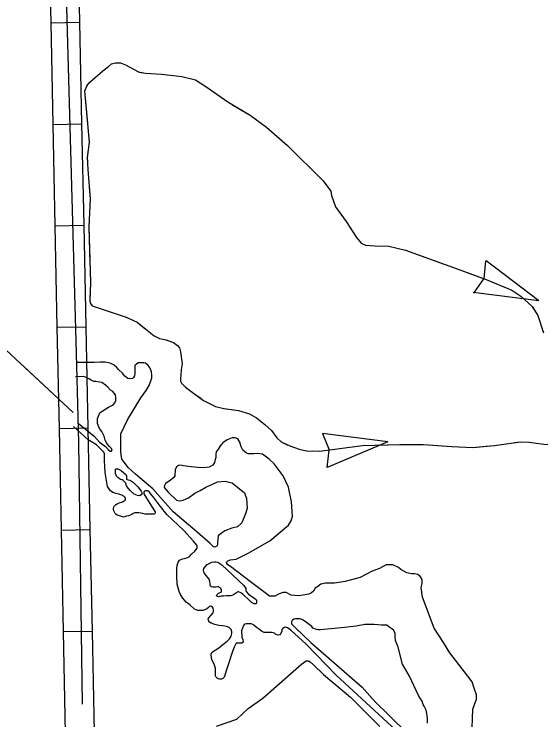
# Model space of a CAD drawing. Extents: x 1084508 to 1142749, y 1057638 to 1093403.
# Drawn here: x 1111412 to 1112273, y 1061158 to 1062311 of the extents above; entities that cross this region are included whole.
import ezdxf

# ---------------------------------------------------------------- set-up
doc = ezdxf.new("R2010")
doc.units = 0
for name, color, linetype in [('Level 2', 7, 'Continuous'), ('Level 32', 7, 'Continuous'), ('Level 35', 7, 'Continuous'), ('Level 43', 7, 'Continuous')]:
    doc.layers.add(name, color=color, linetype=linetype)

msp = doc.modelspace()

# ---------------------------------------------------------------- linework, layer by layer
at = {"layer": 'Level 2'}
msp.add_lwpolyline([(1111524.2, 1061184), (1111518.1, 1061610.7), (1111514.4, 1061756.9), (1111495.6, 1062419.2), (1111491.9, 1062661.9)], dxfattribs=at)
at = {"layer": 'Level 32'}
for p, q in [((1111472.1, 1062296.3), (1111519.1, 1062297.3)), ((1111475.5, 1062130.6), (1111522.5, 1062131.6)), ((1111478.9, 1061964.9), (1111526, 1061965.9)), ((1111482.3, 1061799.3), (1111529.4, 1061800.2)), ((1111532.8, 1061634.5), (1111485.7, 1061633.6)), ((1111489.1, 1061467.9), (1111536.2, 1061468.8)), ((1111492.6, 1061302.2), (1111539.6, 1061303.1))]:
    msp.add_line(p, q, dxfattribs=at)
for points in [[(1111468.6, 1062462), (1111469.3, 1062427.9), (1111472.1, 1062296.3)], [(1111515.6, 1062463), (1111516.4, 1062428.9), (1111519.1, 1062297.3)], [(1111519.1, 1062297.3), (1111522.5, 1062131.6)], [(1111472.1, 1062296.3), (1111475.5, 1062130.6)], [(1111475.5, 1062130.6), (1111478.9, 1061964.9)], [(1111522.5, 1062131.6), (1111526, 1061965.9)], [(1111478.9, 1061964.9), (1111482.3, 1061799.3)], [(1111526, 1061965.9), (1111529.4, 1061800.2)], [(1111482.3, 1061799.3), (1111485.7, 1061633.6)], [(1111529.4, 1061800.2), (1111532.8, 1061634.5)], [(1111485.7, 1061633.6), (1111489.1, 1061467.9)], [(1111532.8, 1061634.5), (1111536.2, 1061468.8)], [(1111489.1, 1061467.9), (1111492.6, 1061302.2)], [(1111536.2, 1061468.8), (1111539.6, 1061303.1)], [(1111492.6, 1061302.2), (1111496, 1061136.5)], [(1111539.6, 1061303.1), (1111543, 1061137.4)]]:
    msp.add_lwpolyline(points, dxfattribs=at)
at = {"layer": 'Level 35'}
for points in [[(1111688.4, 1061516.7), (1111697.1, 1061520.7), (1111707.6, 1061528.3), (1111716.3, 1061532.6), (1111725.4, 1061538.1), (1111736.3, 1061543.2), (1111744.6, 1061546.8), (1111757.3, 1061547.9), (1111768.6, 1061545), (1111777.3, 1061538.4), (1111788.5, 1061529), (1111791.8, 1061519.6), (1111793.2, 1061504), (1111791, 1061496.4), (1111784.1, 1061480), (1111777.3, 1061473.5), (1111767.8, 1061471), (1111756.6, 1061466.6), (1111750.8, 1061462.6), (1111745.4, 1061458.6), (1111745, 1061452.8), (1111744.6, 1061448.1), (1111744.3, 1061444.1), (1111743.5, 1061442), (1111741.4, 1061440.5), (1111738.8, 1061440.1), (1111732.7, 1061446), (1111711.3, 1061464.4), (1111672.1, 1061497.8), (1111638.8, 1061535.2), (1111610.8, 1061559.5), (1111598.9, 1061570), (1111590.9, 1061580.5), (1111588.4, 1061583.8), (1111587.6, 1061587.8), (1111586.9, 1061596.1), (1111586.9, 1061613.9), (1111586.9, 1061625.5), (1111597.8, 1061648.3), (1111619.5, 1061683.9), (1111628.2, 1061696.2), (1111633, 1061704.2), (1111635.9, 1061711.8), (1111637.3, 1061716.9), (1111637.3, 1061720.9), (1111636.9, 1061726.3), (1111634.4, 1061732.5), (1111631.1, 1061736.9), (1111626.8, 1061740.5), (1111624.3, 1061741.2), (1111620.3, 1061741.2), (1111614.8, 1061741.2), (1111611.6, 1061738.7), (1111609.4, 1061737.2), (1111609.4, 1061734.3), (1111609.4, 1061730.3), (1111609.4, 1061727.8), (1111609.4, 1061723.4), (1111609, 1061720.2), (1111607.6, 1061717.3), (1111605.8, 1061715.5), (1111602.9, 1061715.1), (1111598.2, 1061715.5), (1111593.1, 1061719.4), (1111589.4, 1061724.5), (1111583.6, 1061729.6), (1111579.7, 1061734), (1111575.7, 1061737.6), (1111569.5, 1061740.8), (1111561.2, 1061742.3), (1111553.2, 1061742.3), (1111543.4, 1061741.9), (1111532.9, 1061741.6), (1111527.1, 1061741.6), (1111514.8, 1061741.6)], [(1111517.3, 1061642.2), (1111543, 1061621.5), (1111551.7, 1061611.7), (1111561.9, 1061604.5), (1111565.9, 1061599.4), (1111569.5, 1061596.8), (1111571.3, 1061596.8), (1111572.4, 1061598.7), (1111571.3, 1061601.2), (1111568.4, 1061604.5), (1111564.4, 1061608.8), (1111561.2, 1061615), (1111559.7, 1061621.5), (1111555.7, 1061628.8), (1111552.1, 1061633.8), (1111548.5, 1061642.2), (1111548.5, 1061645.8), (1111548.8, 1061650.5), (1111552.5, 1061659.6), (1111557.9, 1061663.6), (1111566.6, 1061669), (1111572.8, 1061671.9), (1111574.9, 1061673.4), (1111577.1, 1061675.9), (1111578.6, 1061679.9), (1111578.6, 1061684.3), (1111577.8, 1061689), (1111573.5, 1061694.1), (1111569.9, 1061696.6), (1111565.2, 1061701.3), (1111561.5, 1061704.9), (1111555.7, 1061708.9), (1111552.1, 1061709.6), (1111545.6, 1061710.7), (1111542.7, 1061710.7), (1111538, 1061712.9), (1111535.4, 1061714.4), (1111528.9, 1061717.6), (1111524.9, 1061719.1), (1111512.9, 1061718.4)], [(1111578.6, 1061527.7), (1111573.5, 1061529.6), (1111570, 1061532.3), (1111568.1, 1061534.3), (1111564.7, 1061539.4), (1111561, 1061561.9), (1111560, 1061581.9), (1111559.8, 1061592.4), (1111558.8, 1061595.1), (1111555.9, 1061598.7), (1111547.1, 1061607), (1111533.4, 1061615.6), (1111509.5, 1061637.3)], [(1111775.1, 1061420.6), (1111794.7, 1061430.4), (1111830.2, 1061450.7), (1111860.7, 1061476.1), (1111864.6, 1061483.3), (1111866.8, 1061490.6), (1111865.4, 1061514.1), (1111860.7, 1061538.4), (1111851.9, 1061556.6), (1111837.1, 1061576.5), (1111829.1, 1061584.1), (1111817.9, 1061591.8), (1111809.2, 1061592.9), (1111803.7, 1061592.5), (1111794.7, 1061592.5), (1111792.1, 1061593.9), (1111786, 1061598.3), (1111783.1, 1061604.1), (1111780.9, 1061611.7), (1111779.4, 1061614.6), (1111777.6, 1061616.8), (1111773.3, 1061618.6), (1111768.6, 1061618.6), (1111760.2, 1061615.3), (1111753.3, 1061610.6), (1111749.7, 1061606.3), (1111745.4, 1061600.1), (1111742.5, 1061596.1), (1111742.1, 1061592.1), (1111741.7, 1061586.7), (1111741, 1061583.1), (1111739.9, 1061578.3), (1111737, 1061574), (1111731.2, 1061570.7), (1111722.5, 1061569.6), (1111712.7, 1061570), (1111701.8, 1061571.5), (1111688.8, 1061572.9), (1111684.8, 1061574), (1111680.8, 1061573.6), (1111677.6, 1061571.1), (1111675.4, 1061566.7), (1111675, 1061556.9), (1111672.8, 1061553.3), (1111665.6, 1061547.9), (1111659.8, 1061543.9), (1111658, 1061540.6), (1111657.6, 1061537.7), (1111663.8, 1061530.1), (1111677.6, 1061517), (1111682.3, 1061515.6), (1111688.4, 1061516.7)], [(1111636.4, 1061526.2), (1111633.5, 1061529.9), (1111630.6, 1061532.3), (1111628.1, 1061532.3), (1111626.9, 1061532.3), (1111624.7, 1061530.9), (1111624.2, 1061529.6), (1111624.2, 1061527), (1111628.6, 1061519.9), (1111640.6, 1061501.1), (1111642.5, 1061497.9), (1111642.5, 1061496.2), (1111641.8, 1061494.2), (1111640.1, 1061494), (1111638.1, 1061493.8), (1111635, 1061493.8), (1111632.5, 1061493.8), (1111628.6, 1061494.2), (1111626.2, 1061494.2), (1111622.5, 1061495), (1111619.6, 1061495.5), (1111615.9, 1061496), (1111612.5, 1061496), (1111609.6, 1061496), (1111606.9, 1061495.2), (1111604.5, 1061493.5), (1111599.1, 1061491.1), (1111596.2, 1061490.6), (1111590.8, 1061489.4), (1111584.4, 1061491.1), (1111580.8, 1061492.5), (1111578.6, 1061494), (1111577.4, 1061495.2), (1111576.4, 1061497.2), (1111575.4, 1061499.6), (1111574.9, 1061502.3), (1111574.9, 1061503.3), (1111575.2, 1061505.7), (1111576.6, 1061507.7), (1111578.1, 1061509.1), (1111580.5, 1061511.1), (1111583.7, 1061512.6), (1111589.3, 1061514), (1111592.3, 1061515.7), (1111593.7, 1061516.9), (1111594.2, 1061518.4), (1111594.2, 1061519.4), (1111594, 1061521.3), (1111592.3, 1061523.1), (1111588.4, 1061525.3), (1111583.2, 1061526.7), (1111578.6, 1061527.7)], [(1111753.4, 1061311.5), (1111746.6, 1061312.3), (1111740.1, 1061313.8), (1111734.4, 1061316), (1111731.4, 1061317.9), (1111730.5, 1061319.2), (1111729.7, 1061320.7), (1111729.2, 1061322.4), (1111729.7, 1061324.3), (1111733.7, 1061328.8), (1111737.6, 1061332.7), (1111738, 1061335), (1111738.2, 1061337.4), (1111737.6, 1061340.5), (1111736.5, 1061342.1), (1111734.6, 1061343.5), (1111732.9, 1061343.8), (1111732, 1061343.6), (1111730.1, 1061341.8), (1111727.3, 1061339.5), (1111721.3, 1061336.9), (1111718.8, 1061336.9), (1111712.2, 1061336.9), (1111707.2, 1061339.1), (1111699.5, 1061345.9), (1111693.3, 1061350.4), (1111688, 1061356.8), (1111684.1, 1061363), (1111681.8, 1061367.5), (1111678.6, 1061379.7), (1111678.2, 1061393.3), (1111678, 1061404.7), (1111678.8, 1061410.9), (1111680.3, 1061415.8), (1111682.4, 1061419), (1111687.4, 1061420.9), (1111692.7, 1061422), (1111698.3, 1061424.5), (1111702.1, 1061428.6), (1111707.7, 1061433.7), (1111711.1, 1061438.4), (1111711.5, 1061440.8), (1111711.5, 1061442.7), (1111710.2, 1061444.2), (1111705.3, 1061450), (1111689.7, 1061467.3), (1111661.7, 1061493.5), (1111651.7, 1061506.8), (1111640.3, 1061521.6), (1111636.4, 1061526.2)], [(1112153.4, 1061229.3), (1112124.2, 1061267.5), (1112113.4, 1061284.5), (1112098.5, 1061308.1), (1112079.6, 1061358.5), (1112077.1, 1061374.5), (1112078.6, 1061380.7), (1112078.6, 1061385.7), (1112077.8, 1061389.4), (1112075.3, 1061392.3), (1112072, 1061395.5), (1112066.2, 1061396.6), (1112061.5, 1061396.6), (1112053.9, 1061398.4), (1112044.1, 1061403.9), (1112040.1, 1061407.1), (1112031.1, 1061411.1), (1112024.5, 1061411.5), (1112019.8, 1061411.5), (1112009.3, 1061405.3), (1111997.3, 1061401), (1111977.8, 1061390.8), (1111953.1, 1061383.9), (1111935.7, 1061381.4), (1111921.2, 1061381.4), (1111913.2, 1061379.9), (1111908.5, 1061375.9), (1111904.2, 1061373), (1111901.6, 1061368.3), (1111898, 1061365.8), (1111893.6, 1061363.3), (1111884.6, 1061361.8), (1111876.6, 1061360.7), (1111865, 1061361.8), (1111856.7, 1061366.2), (1111851.6, 1061366.2), (1111845.1, 1061364), (1111838.2, 1061360), (1111833.5, 1061360), (1111829.5, 1061360.3), (1111824.8, 1061364), (1111813.9, 1061372), (1111800.8, 1061382.1), (1111766, 1061408.6), (1111761.3, 1061411.5), (1111759.1, 1061414.8), (1111759.9, 1061416.2), (1111761.7, 1061418), (1111766, 1061419.5), (1111775.1, 1061420.6)], [(1112087.6, 1061152.5), (1112087.3, 1061160.1), (1112086.5, 1061168.5), (1112085.4, 1061173.9), (1112082.2, 1061180.4), (1112080.4, 1061183.3), (1112078.9, 1061188.8), (1112075.3, 1061193.5), (1112073.5, 1061196.8), (1112069.1, 1061205.8), (1112058.3, 1061229.4), (1112046.6, 1061249), (1112039.4, 1061276.6), (1112035, 1061287.8), (1112034.7, 1061294), (1112034.7, 1061299.4), (1112032.5, 1061304.1), (1112029.2, 1061306.7), (1112024.2, 1061310.3), (1112021.3, 1061312.5), (1112012.2, 1061312.8), (1112000.2, 1061313.6), (1111985.4, 1061313.6), (1111970.9, 1061311.4), (1111951.7, 1061309.2), (1111930.3, 1061307), (1111917.6, 1061305.6), (1111912.9, 1061305.2), (1111908.9, 1061305.2), (1111906.3, 1061305.6), (1111900.5, 1061308.1), (1111898.4, 1061310.7), (1111887.5, 1061319), (1111882.4, 1061321.9), (1111879.1, 1061323), (1111875.5, 1061323), (1111871.9, 1061323), (1111869.4, 1061322.6), (1111866.8, 1061320.8), (1111866.1, 1061320.1), (1111865.4, 1061317.9), (1111865.4, 1061315), (1111872.3, 1061308.1), (1111896.9, 1061284.2), (1111980.7, 1061211.6), (1111997, 1061193.1), (1112003.9, 1061186.2), (1112022.4, 1061167.7), (1112057.9, 1061132.6)], [(1111821, 1061301), (1111816.4, 1061302.9), (1111811.4, 1061306.7), (1111808, 1061309), (1111803.8, 1061312.5), (1111800, 1061315.1), (1111792, 1061314.7), (1111788.9, 1061314.4), (1111787, 1061312.1), (1111784, 1061303.3), (1111784.3, 1061293), (1111785.9, 1061289.2), (1111786.3, 1061285), (1111784.3, 1061283.5), (1111782.8, 1061283.1), (1111780.9, 1061283.5), (1111776.7, 1061283.5), (1111774.8, 1061283.1), (1111771.8, 1061277), (1111769.1, 1061269.7), (1111760.7, 1061244.9), (1111755.7, 1061227.7), (1111753, 1061225.4), (1111751.3, 1061224.8), (1111749.6, 1061224.8), (1111747.9, 1061224.8), (1111745.7, 1061225.2), (1111744, 1061226.3), (1111742.5, 1061227.9), (1111741.4, 1061229.9), (1111741.2, 1061232.7), (1111741.2, 1061235.7), (1111741.2, 1061242.3), (1111739.9, 1061247.2), (1111738, 1061251.5), (1111735.5, 1061256.4), (1111734, 1061264.1), (1111734, 1061265.6), (1111735.5, 1061268.1), (1111738, 1061270.3), (1111740.8, 1061272), (1111747, 1061275.6), (1111753, 1061281.4), (1111760.5, 1061286.7), (1111764.3, 1061290.6), (1111766.9, 1061294.8), (1111767.7, 1061298.9), (1111767.9, 1061301.7), (1111766.9, 1061305.5), (1111763.5, 1061308.9), (1111759.4, 1061310.6), (1111753.4, 1061311.5)], [(1112056.7, 1061122.4), (1111938.4, 1061231.2), (1111889.2, 1061281.5), (1111864.1, 1061304.4), (1111860.6, 1061307.5), (1111858.7, 1061308.6), (1111855.7, 1061309.4), (1111853.8, 1061309), (1111851.5, 1061307.1), (1111849.6, 1061305.6), (1111849.6, 1061302.5), (1111847.3, 1061298.7), (1111846.1, 1061296.8), (1111843.5, 1061296.4), (1111840, 1061297.6), (1111837.7, 1061299.5), (1111833.5, 1061301), (1111827.8, 1061301), (1111821, 1061301)], [(1111742.9, 1061147.9), (1111775.9, 1061159.4), (1111794.8, 1061176.5), (1111818.5, 1061193.7), (1111881.8, 1061249.1), (1111889.3, 1061254.3), (1111893.2, 1061254.3), (1111895.9, 1061253), (1111901.6, 1061247.8), (1111917.9, 1061232.4), (1111961.9, 1061195.4), (1112009.5, 1061147.4)], [(1112160.6, 1061145.3), (1112161.3, 1061175.5), (1112167.4, 1061192), (1112167.4, 1061198.8), (1112163.8, 1061209.9), (1112160.6, 1061220.3), (1112153.4, 1061229.3)]]:
    msp.add_lwpolyline(points, dxfattribs=at)
for points in [[(1111587.4, 1061565.3), (1111595.6, 1061558.1), (1111596.2, 1061556.7), (1111596.2, 1061554.6), (1111596.2, 1061552.6), (1111596.2, 1061551.4), (1111596.5, 1061551), (1111596.9, 1061550.6), (1111598.8, 1061549.9), (1111601.2, 1061549.7), (1111602.6, 1061549.1), (1111607.1, 1061545.8), (1111614.5, 1061538.7), (1111619.8, 1061531.4), (1111621.1, 1061529.2), (1111621.1, 1061527), (1111620.1, 1061525.7), (1111618.4, 1061524.5), (1111616.4, 1061523.8), (1111613.7, 1061524.3), (1111608.4, 1061526.7), (1111602, 1061532.6), (1111597, 1061538.5), (1111595.7, 1061540.5), (1111595.2, 1061541.9), (1111595.2, 1061543.3), (1111594.7, 1061544.5), (1111593.7, 1061545.8), (1111592.3, 1061547.2), (1111590.3, 1061549.2), (1111588.6, 1061550.2), (1111585.9, 1061550.6), (1111584.4, 1061551.6), (1111582, 1061554.1), (1111579.8, 1061556), (1111578.8, 1061557.7), (1111578.1, 1061560.6), (1111577.9, 1061563.3), (1111577.7, 1061564.8), (1111577.8, 1061566.1), (1111578.2, 1061567.4), (1111578.8, 1061567.8), (1111580.6, 1061568.1), (1111581.9, 1061568), (1111584.1, 1061567.1)], [(1111751.4, 1061411.4), (1111787.6, 1061377.4), (1111790.6, 1061372.5), (1111790.8, 1061369.2), (1111791.5, 1061367.8), (1111795.4, 1061363.4), (1111804, 1061357.5), (1111806.3, 1061356), (1111807.6, 1061354.6), (1111808.2, 1061352.9), (1111808.2, 1061352.1), (1111808.2, 1061351), (1111808.2, 1061349.5), (1111807.9, 1061348.2), (1111807.6, 1061347.7), (1111806.1, 1061347.5), (1111804.5, 1061347.5), (1111800.3, 1061349.8), (1111794.6, 1061355), (1111788.7, 1061360.7), (1111786.1, 1061363.2), (1111783.6, 1061365.1), (1111781.7, 1061366.3), (1111778.8, 1061367.3), (1111777.6, 1061367.3), (1111776.6, 1061366.9), (1111775.7, 1061365.8), (1111774, 1061364.5), (1111772.2, 1061363.4), (1111769.5, 1061361.6), (1111765.6, 1061360.4), (1111759.2, 1061360.4), (1111754.2, 1061360.3), (1111750.4, 1061359.9), (1111747.8, 1061359.4), (1111746, 1061359.3), (1111744.7, 1061359.4), (1111743.4, 1061360.3), (1111743.1, 1061360.9), (1111743.3, 1061362.2), (1111746.2, 1061364.8), (1111750.3, 1061366.8), (1111750.9, 1061368.2), (1111750.9, 1061370), (1111750.1, 1061372.6), (1111748.6, 1061373.9), (1111746.8, 1061375.2), (1111744.9, 1061375.2), (1111742.6, 1061374.8), (1111740, 1061374.8), (1111737.2, 1061374.8), (1111734.6, 1061375.4), (1111733, 1061376.7), (1111732.7, 1061378.5), (1111732.8, 1061380.6), (1111732, 1061383.9), (1111730.9, 1061387.8), (1111728.9, 1061390.4), (1111726, 1061394), (1111724.2, 1061396.1), (1111722.9, 1061398.1), (1111722.1, 1061400), (1111721.6, 1061402), (1111721.6, 1061403.3), (1111722.4, 1061405.4), (1111724.2, 1061408.2), (1111727.9, 1061411.7), (1111730.9, 1061413.7), (1111735.4, 1061415.5), (1111739.5, 1061416), (1111742.1, 1061416), (1111745, 1061415.7)]]:
    msp.add_lwpolyline(points, close=True, dxfattribs=at)
at = {"layer": 'Level 43'}
for p, q in [((1112182.2, 1061907.5), (1112179.7, 1061879)), ((1112269.1, 1061842.2), (1112183.4, 1061907.5)), ((1112163.1, 1061855.1), (1112179.6, 1061878.6)), ((1112269.1, 1061842.2), (1112162.2, 1061856)), ((1112022.8, 1061611.9), (1111915.9, 1061625.6)), ((1111915.9, 1061625.6), (1111927, 1061599.1)), ((1112022.8, 1061611.9), (1111923.4, 1061570.3)), ((1111923.4, 1061570.3), (1111927.1, 1061598.8))]:
    msp.add_line(p, q, dxfattribs=at)
for points in [[(1109175.3, 1064904.9), (1110204.3, 1063983.6), (1110207.3, 1063980), (1110209.9, 1063976.3), (1110212, 1063972.3), (1110214.7, 1063966.4), (1110216.5, 1063960.8), (1110217.7, 1063955.2), (1110381.5, 1063200.8), (1110766.1, 1062369.3), (1110772.6, 1062355.1), (1110779.3, 1062344), (1110789.5, 1062331.2), (1110797.1, 1062321.1), (1110809.2, 1062308.6), (1110812.9, 1062304.4), (1110824.5, 1062296.3), (1111508.7, 1061660)], [(1111531, 1062193.5), (1111536.2, 1062199.5), (1111557.2, 1062217.9), (1111566.3, 1062224.9), (1111571.7, 1062229.7), (1111578.2, 1062231.3), (1111586.3, 1062231.3), (1111594.3, 1062227.6), (1111615.3, 1062216.2), (1111627.2, 1062214.1), (1111653, 1062212.5), (1111686.4, 1062208.7), (1111708.5, 1062203.3), (1111725.7, 1062192.5), (1111761.3, 1062167.2), (1111797.9, 1062145.7), (1111824.8, 1062126.3), (1111858.8, 1062096.1), (1111916.9, 1062038.4), (1111929.9, 1062021.7), (1111930.9, 1062014.2), (1111937.4, 1061995.9), (1111954.6, 1061972.2), (1111971.3, 1061945.8), (1111979.4, 1061936.6), (1111986.4, 1061933.4), (1112000.9, 1061932.3), (1112024.6, 1061931.8), (1112051.6, 1061925.3), (1112136.1, 1061894.6), (1112183.5, 1061877.3), (1112225.5, 1061860.1), (1112240.1, 1061849.9), (1112258.4, 1061833.2), (1112267.5, 1061818.6), (1112276.7, 1061790.1)], [(1111531, 1062193.5), (1111536.2, 1062199.5), (1111557.2, 1062217.9), (1111566.3, 1062224.9), (1111571.7, 1062229.7), (1111578.2, 1062231.3), (1111579.1, 1062231.3)], [(1111616.8, 1062216), (1111627.2, 1062214.1), (1111653, 1062212.5), (1111686.4, 1062208.7), (1111708.5, 1062203.3), (1111725.7, 1062192.5), (1111734.8, 1062186.1)], [(1111531, 1062193.5), (1111527.1, 1062184.8), (1111532.5, 1062131.5)], [(1111531, 1062193.5), (1111527.1, 1062184.8), (1111532.4, 1062132.5)], [(1111769, 1062162.7), (1111797.9, 1062145.7), (1111824.8, 1062126.3), (1111858.8, 1062096.1), (1111867.4, 1062087.5)], [(1111532.5, 1062131.5), (1111535.1, 1062101.8), (1111531.8, 1062076.7), (1111532.9, 1062056.8), (1111536.5, 1062008.9), (1111534.3, 1061963.2), (1111536.9, 1061872.9), (1111536.2, 1061841.7), (1111536.9, 1061838.1), (1111539.8, 1061834.1), (1111564.4, 1061826.1), (1111595.3, 1061815.9), (1111613.4, 1061807.6), (1111630.4, 1061793.8), (1111641.3, 1061785.5), (1111650, 1061780.7), (1111660.5, 1061778.9), (1111672.8, 1061774.2), (1111679.4, 1061769.5), (1111682.6, 1061765.5), (1111684.1, 1061759), (1111686.6, 1061739.8), (1111685.2, 1061729.6), (1111684.8, 1061721.3), (1111684.1, 1061715.5), (1111684.1, 1061711.1), (1111685.5, 1061708.2), (1111692.1, 1061701.7), (1111705.1, 1061691.5), (1111721.8, 1061679.9), (1111741.4, 1061670.1), (1111755.1, 1061666.5), (1111779.1, 1061663.6), (1111796.8, 1061658.1), (1111808.4, 1061651.6), (1111821.9, 1061640.4), (1111832.7, 1061630.6), (1111841.4, 1061618.6), (1111848.7, 1061612.1), (1111862.5, 1061605.5), (1111877.7, 1061600.1), (1111890, 1061597.6), (1111911.4, 1061596.8), (1111981.4, 1061606.3), (1112042.3, 1061607.7), (1112081.1, 1061607.7), (1112127.5, 1061604.5), (1112161.6, 1061603), (1112197.1, 1061606.3), (1112239.5, 1061612.4), (1112253.7, 1061611.4), (1112277.6, 1061608.5)], [(1111532.5, 1062131.5), (1111535.1, 1062101.8), (1111531.8, 1062076.7), (1111532.2, 1062069.7)], [(1111896.8, 1062058.4), (1111916.9, 1062038.4), (1111929.9, 1062021.7), (1111930.9, 1062014.2), (1111937.4, 1061995.9), (1111954.6, 1061972.2), (1111964.5, 1061956.5)], [(1111535, 1062028.3), (1111536.5, 1062008.9), (1111534.3, 1061963.2), (1111536, 1061904.2)], [(1111995.2, 1061932.7), (1112000.9, 1061932.3), (1112024.6, 1061931.8), (1112051.6, 1061925.3), (1112114.7, 1061902.4)], [(1112153.6, 1061888.2), (1112183.5, 1061877.3), (1112225.5, 1061860.1), (1112240.1, 1061849.9), (1112258.4, 1061833.2), (1112260.8, 1061829.4)], [(1111536.6, 1061862.8), (1111536.2, 1061841.7), (1111536.9, 1061838.1), (1111539.8, 1061834.1), (1111564.4, 1061826.1), (1111595.3, 1061815.9), (1111613.4, 1061807.6), (1111626, 1061797.4)], [(1111661.9, 1061778.4), (1111672.8, 1061774.2), (1111679.4, 1061769.5), (1111682.6, 1061765.5), (1111684.1, 1061759), (1111686.6, 1061739.8), (1111685.2, 1061729.6), (1111684.8, 1061721.3), (1111684.1, 1061715.5), (1111684.1, 1061711.1), (1111685.5, 1061708.2), (1111692.1, 1061701.7), (1111705.1, 1061691.5), (1111717.8, 1061682.7)], [(1111427.6, 1061735.5), (1111484.7, 1061682.3)], [(1111755.6, 1061666.4), (1111779.1, 1061663.6), (1111796.8, 1061658.1), (1111808.4, 1061651.6), (1111821.9, 1061640.4), (1111832.7, 1061630.6), (1111841.4, 1061618.6), (1111848.7, 1061612.1), (1111859.6, 1061606.9)], [(1111899.5, 1061597.2), (1111911.4, 1061596.8), (1111981.4, 1061606.3), (1112023.2, 1061607.3)], [(1112064.6, 1061607.7), (1112081.1, 1061607.7), (1112126.6, 1061604.5)], [(1112126.6, 1061604.5), (1112127.5, 1061604.5), (1112161.6, 1061603), (1112188.6, 1061605.5)], [(1112229.7, 1061611), (1112239.5, 1061612.4), (1112253.7, 1061611.4), (1112277.6, 1061608.5), (1112288.5, 1061607.7), (1112301.2, 1061604.1), (1112308.1, 1061600.1), (1112318.2, 1061590), (1112325.1, 1061579.1), (1112333.1, 1061564.3)]]:
    msp.add_lwpolyline(points, dxfattribs=at)

doc.saveas('drawing.dxf')
